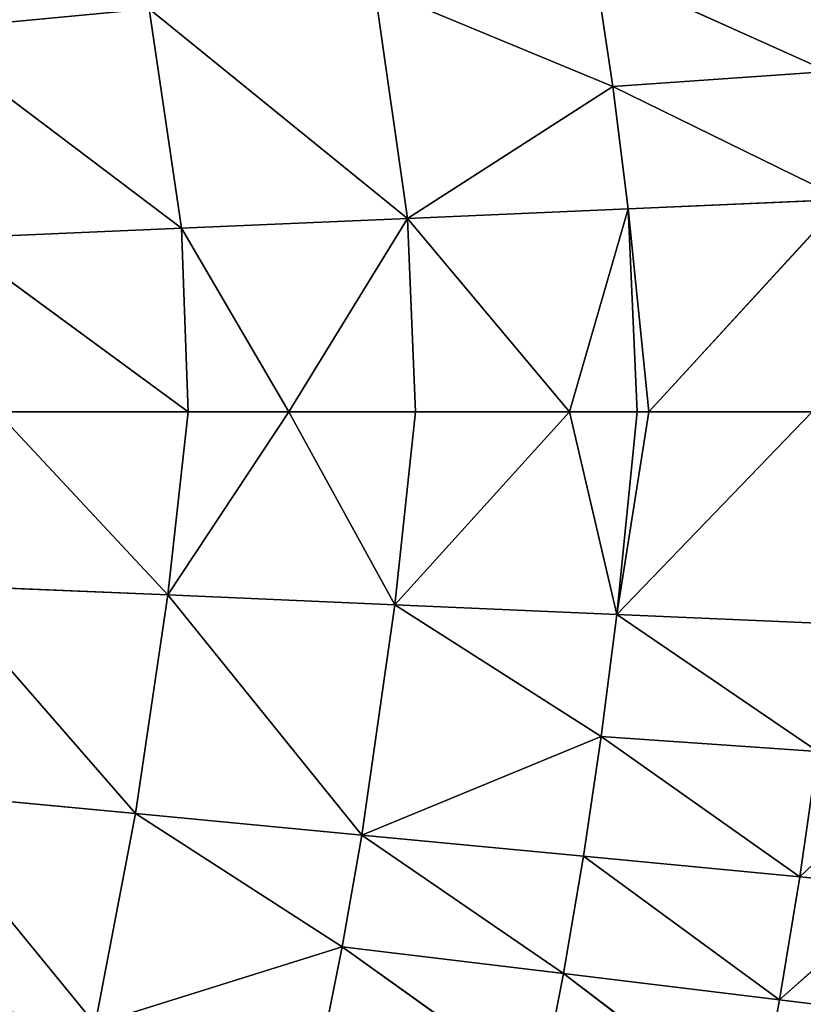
# Model space of a CAD drawing. Extents: x 0 to 500, y 0 to 390.
# Tile 816 of 1056: x 394 to 421, y 175 to 208. Entities that reach past the tile are written whole.
import ezdxf

# ---------------------------------------------------------------- set-up
doc = ezdxf.new("R2010")
doc.units = 0
doc.header["$LTSCALE"] = 25.4
doc.layers.get('0').update_dxf_attribs({"linetype": 'CONTINUOUS'})

# ---------------------------------------------------------------- blocks, each defined once
blk = doc.blocks.new('ATLANTA505_-_S_STL')
at = {"color": 0}
for p, q in [((424.349, 43.745, 211.161), (420.053, 42.317, 214.998)), ((424.349, 43.745, 211.161), (420.053, 42.317, 214.998)), ((423.66, 43.646, 215.439), (420.053, 42.317, 214.998)), ((423.66, 43.646, 215.439), (420.053, 42.317, 214.998)), ((424.954, 43.853, 206.801), (420.741, 42.412, 210.812)), ((424.954, 43.853, 206.801), (420.741, 42.412, 210.812)), ((424.349, 43.745, 211.161), (420.741, 42.412, 210.812)), ((424.349, 43.745, 211.161), (420.741, 42.412, 210.812)), ((421.704, 42.644, 183.41), (413.771, 40.104, 179.839)), ((421.704, 42.644, 183.41), (413.771, 40.104, 179.839)), ((414.376, 40.197, 183.925), (422.23, 42.756, 187.766)), ((414.376, 40.197, 183.925), (422.23, 42.756, 187.766)), ((421.704, 42.644, 183.41), (414.376, 40.197, 183.925)), ((421.704, 42.644, 183.41), (414.376, 40.197, 183.925)), ((414.512, 40.176, 201.879), (421.873, 42.627, 202.201)), ((414.512, 40.176, 201.879), (421.873, 42.627, 202.201)), ((422.23, 42.756, 187.766), (414.905, 40.298, 188.086)), ((422.23, 42.756, 187.766), (414.905, 40.298, 188.086)), ((415.601, 40.477, 194.991), (422.23, 42.756, 187.766)), ((415.601, 40.477, 194.991), (422.23, 42.756, 187.766)), ((412.697, 39.898, 214.104), (420.053, 42.317, 214.998)), ((412.697, 39.898, 214.104), (420.053, 42.317, 214.998)), ((412.697, 39.898, 214.104), (419.284, 42.23, 219.103)), ((412.697, 39.898, 214.104), (419.284, 42.23, 219.103)), ((420.741, 42.412, 210.812), (413.378, 39.983, 210.105)), ((420.741, 42.412, 210.812), (413.378, 39.983, 210.105)), ((413.378, 39.983, 210.105), (420.053, 42.317, 214.998)), ((413.378, 39.983, 210.105), (420.053, 42.317, 214.998)), ((413.983, 40.076, 206.03), (421.347, 42.516, 206.546)), ((413.983, 40.076, 206.03), (421.347, 42.516, 206.546)), ((413.983, 40.076, 206.03), (420.741, 42.412, 210.812)), ((413.983, 40.076, 206.03), (420.741, 42.412, 210.812)), ((414.512, 40.176, 201.879), (421.347, 42.516, 206.546)), ((414.512, 40.176, 201.879), (421.347, 42.516, 206.546)), ((421.164, 42.329, 194.991), (415.601, 40.477, 194.991)), ((421.164, 42.329, 194.991), (415.601, 40.477, 194.991)), ((419.284, 42.23, 219.103), (420.053, 42.317, 214.998)), ((419.284, 42.23, 219.103), (420.053, 42.317, 214.998)), ((420.053, 42.317, 214.998), (420.741, 42.412, 210.812)), ((420.053, 42.317, 214.998), (420.741, 42.412, 210.812)), ((421.347, 42.516, 206.546), (420.741, 42.412, 210.812)), ((421.347, 42.516, 206.546), (420.741, 42.412, 210.812)), ((407.39, 38.126, 188.412), (414.905, 40.298, 188.086)), ((407.39, 38.126, 188.412), (414.905, 40.298, 188.086)), ((415.208, 40.354, 194.991), (412.9, 39.65, 194.991)), ((415.208, 40.354, 194.991), (412.9, 39.65, 194.991)), ((414.905, 40.298, 188.086), (412.9, 39.65, 194.991)), ((414.905, 40.298, 188.086), (412.9, 39.65, 194.991)), ((414.376, 40.197, 183.925), (414.905, 40.298, 188.086)), ((414.376, 40.197, 183.925), (414.905, 40.298, 188.086)), ((415.601, 40.477, 194.991), (414.512, 40.176, 201.879)), ((415.601, 40.477, 194.991), (414.512, 40.176, 201.879)), ((414.512, 40.176, 201.879), (415.208, 40.354, 194.991)), ((414.512, 40.176, 201.879), (415.208, 40.354, 194.991)), ((415.601, 40.477, 194.991), (414.905, 40.298, 188.086)), ((415.601, 40.477, 194.991), (414.905, 40.298, 188.086)), ((415.208, 40.354, 194.991), (414.905, 40.298, 188.086)), ((415.208, 40.354, 194.991), (414.905, 40.298, 188.086)), ((415.601, 40.477, 194.991), (415.208, 40.354, 194.991)), ((415.601, 40.477, 194.991), (415.208, 40.354, 194.991)), ((405.168, 37.767, 213.196), (412.697, 39.898, 214.104)), ((405.168, 37.767, 213.196), (412.697, 39.898, 214.104)), ((405.837, 37.842, 209.387), (413.378, 39.983, 210.105)), ((405.837, 37.842, 209.387), (413.378, 39.983, 210.105)), ((405.837, 37.842, 209.387), (412.697, 39.898, 214.104)), ((405.837, 37.842, 209.387), (412.697, 39.898, 214.104)), ((406.96, 38.011, 201.551), (414.512, 40.176, 201.879)), ((406.96, 38.011, 201.551), (414.512, 40.176, 201.879)), ((406.96, 38.011, 201.551), (413.983, 40.076, 206.03)), ((406.96, 38.011, 201.551), (413.983, 40.076, 206.03)), ((414.376, 40.197, 183.925), (407.39, 38.126, 188.412)), ((414.376, 40.197, 183.925), (407.39, 38.126, 188.412)), ((412.697, 39.898, 214.104), (411.94, 39.819, 218.026)), ((412.697, 39.898, 214.104), (411.94, 39.819, 218.026)), ((413.378, 39.983, 210.105), (412.697, 39.898, 214.104)), ((413.378, 39.983, 210.105), (412.697, 39.898, 214.104)), ((414.512, 40.176, 201.879), (412.9, 39.65, 194.991)), ((414.512, 40.176, 201.879), (412.9, 39.65, 194.991)), ((413.983, 40.076, 206.03), (413.378, 39.983, 210.105)), ((413.983, 40.076, 206.03), (413.378, 39.983, 210.105)), ((413.771, 40.104, 179.839), (414.376, 40.197, 183.925)), ((413.771, 40.104, 179.839), (414.376, 40.197, 183.925)), ((414.512, 40.176, 201.879), (413.983, 40.076, 206.03)), ((414.512, 40.176, 201.879), (413.983, 40.076, 206.03)), ((405.168, 37.767, 213.196), (411.94, 39.819, 218.026)), ((405.168, 37.767, 213.196), (411.94, 39.819, 218.026)), ((406.96, 38.011, 201.551), (412.9, 39.65, 194.991)), ((406.96, 38.011, 201.551), (412.9, 39.65, 194.991)), ((407.39, 38.126, 188.412), (412.9, 39.65, 194.991)), ((407.39, 38.126, 188.412), (412.9, 39.65, 194.991)), ((412.9, 39.65, 194.991), (407.661, 38.167, 194.991)), ((412.9, 39.65, 194.991), (407.661, 38.167, 194.991)), ((398.6, 36.062, 181.279), (407.39, 38.126, 188.412)), ((398.6, 36.062, 181.279), (407.39, 38.126, 188.412)), ((399.238, 36.102, 201.219), (406.96, 38.011, 201.551)), ((399.238, 36.102, 201.219), (406.96, 38.011, 201.551)), ((407.39, 38.126, 188.412), (399.704, 36.21, 188.743)), ((407.39, 38.126, 188.412), (399.704, 36.21, 188.743)), ((407.661, 38.167, 194.991), (403.36, 37.057, 194.991)), ((407.661, 38.167, 194.991), (403.36, 37.057, 194.991)), ((403.36, 37.057, 194.991), (407.39, 38.126, 188.412)), ((403.36, 37.057, 194.991), (407.39, 38.126, 188.412)), ((406.96, 38.011, 201.551), (403.36, 37.057, 194.991)), ((406.96, 38.011, 201.551), (403.36, 37.057, 194.991)), ((406.96, 38.011, 201.551), (405.837, 37.842, 209.387)), ((406.96, 38.011, 201.551), (405.837, 37.842, 209.387)), ((406.266, 37.955, 180.554), (407.39, 38.126, 188.412)), ((406.266, 37.955, 180.554), (407.39, 38.126, 188.412)), ((406.96, 38.011, 201.551), (407.661, 38.167, 194.991)), ((406.96, 38.011, 201.551), (407.661, 38.167, 194.991)), ((407.661, 38.167, 194.991), (407.39, 38.126, 188.412)), ((407.661, 38.167, 194.991), (407.39, 38.126, 188.412)), ((405.837, 37.842, 209.387), (398.135, 35.956, 208.659)), ((405.837, 37.842, 209.387), (398.135, 35.956, 208.659)), ((398.135, 35.956, 208.659), (405.168, 37.767, 213.196)), ((398.135, 35.956, 208.659), (405.168, 37.767, 213.196)), ((399.238, 36.102, 201.219), (405.837, 37.842, 209.387)), ((399.238, 36.102, 201.219), (405.837, 37.842, 209.387)), ((404.426, 37.698, 216.932), (405.168, 37.767, 213.196)), ((404.426, 37.698, 216.932), (405.168, 37.767, 213.196)), ((405.168, 37.767, 213.196), (405.837, 37.842, 209.387)), ((405.168, 37.767, 213.196), (405.837, 37.842, 209.387)), ((399.238, 36.102, 201.219), (403.36, 37.057, 194.991)), ((399.238, 36.102, 201.219), (403.36, 37.057, 194.991)), ((403.36, 37.057, 194.991), (399.704, 36.21, 188.743)), ((403.36, 37.057, 194.991), (399.704, 36.21, 188.743)), ((403.36, 37.057, 194.991), (399.935, 36.237, 194.991)), ((403.36, 37.057, 194.991), (399.935, 36.237, 194.991)), ((390.791, 34.394, 182.014), (399.704, 36.21, 188.743)), ((390.791, 34.394, 182.014), (399.704, 36.21, 188.743)), ((399.935, 36.237, 194.991), (391.867, 34.52, 189.078)), ((399.935, 36.237, 194.991), (391.867, 34.52, 189.078)), ((399.704, 36.21, 188.743), (391.867, 34.52, 189.078)), ((399.704, 36.21, 188.743), (391.867, 34.52, 189.078)), ((399.935, 36.237, 194.991), (393.425, 34.814, 194.991)), ((399.935, 36.237, 194.991), (393.425, 34.814, 194.991)), ((398.6, 36.062, 181.279), (399.704, 36.21, 188.743)), ((398.6, 36.062, 181.279), (399.704, 36.21, 188.743)), ((399.238, 36.102, 201.219), (399.935, 36.237, 194.991)), ((399.238, 36.102, 201.219), (399.935, 36.237, 194.991)), ((399.935, 36.237, 194.991), (399.704, 36.21, 188.743)), ((399.935, 36.237, 194.991), (399.704, 36.21, 188.743)), ((398.135, 35.956, 208.659), (390.289, 34.295, 207.921)), ((398.135, 35.956, 208.659), (390.289, 34.295, 207.921)), ((390.791, 34.394, 182.014), (398.6, 36.062, 181.279)), ((390.791, 34.394, 182.014), (398.6, 36.062, 181.279)), ((391.363, 34.42, 200.883), (399.238, 36.102, 201.219)), ((391.363, 34.42, 200.883), (399.238, 36.102, 201.219)), ((391.363, 34.42, 200.883), (398.135, 35.956, 208.659)), ((391.363, 34.42, 200.883), (398.135, 35.956, 208.659)), ((399.238, 36.102, 201.219), (393.425, 34.814, 194.991)), ((399.238, 36.102, 201.219), (393.425, 34.814, 194.991)), ((398.135, 35.956, 208.659), (396.762, 35.832, 215.823)), ((398.135, 35.956, 208.659), (396.762, 35.832, 215.823)), ((399.238, 36.102, 201.219), (398.135, 35.956, 208.659)), ((399.238, 36.102, 201.219), (398.135, 35.956, 208.659)), ((390.289, 34.295, 207.921), (396.762, 35.832, 215.823)), ((390.289, 34.295, 207.921), (396.762, 35.832, 215.823))]:
    blk.add_line(p, q, dxfattribs=at)
mesh = blk.add_polyface(dxfattribs=at)
corners = [(419.284, 42.23, 219.103), (423.66, 43.646, 215.439), (420.053, 42.317, 214.998)]
mesh.append_faces([[corners[k] for k in face] for face in [(0, 1, 2)]], dxfattribs={"color": 0})
mesh = blk.add_polyface(dxfattribs=at)
corners = [(423.66, 43.646, 215.439), (424.349, 43.745, 211.161), (420.053, 42.317, 214.998)]
mesh.append_faces([[corners[k] for k in face] for face in [(0, 1, 2)]], dxfattribs={"color": 0})
mesh = blk.add_polyface(dxfattribs=at)
corners = [(420.053, 42.317, 214.998), (424.349, 43.745, 211.161), (420.741, 42.412, 210.812)]
mesh.append_faces([[corners[k] for k in face] for face in [(0, 1, 2)]], dxfattribs={"color": 0})
mesh = blk.add_polyface(dxfattribs=at)
corners = [(424.349, 43.745, 211.161), (424.954, 43.853, 206.801), (420.741, 42.412, 210.812)]
mesh.append_faces([[corners[k] for k in face] for face in [(0, 1, 2)]], dxfattribs={"color": 0})
mesh = blk.add_polyface(dxfattribs=at)
corners = [(420.741, 42.412, 210.812), (424.954, 43.853, 206.801), (421.347, 42.516, 206.546)]
mesh.append_faces([[corners[k] for k in face] for face in [(0, 1, 2)]], dxfattribs={"color": 0})
mesh = blk.add_polyface(dxfattribs=at)
corners = [(414.376, 40.197, 183.925), (421.704, 42.644, 183.41), (413.771, 40.104, 179.839)]
mesh.append_faces([[corners[k] for k in face] for face in [(0, 1, 2)]], dxfattribs={"color": 0})
mesh = blk.add_polyface(dxfattribs=at)
corners = [(421.704, 42.644, 183.41), (421.098, 42.54, 179.135), (413.771, 40.104, 179.839)]
mesh.append_faces([[corners[k] for k in face] for face in [(0, 1, 2)]], dxfattribs={"color": 0})
mesh = blk.add_polyface(dxfattribs=at)
corners = [(422.23, 42.756, 187.766), (421.704, 42.644, 183.41), (414.376, 40.197, 183.925)]
mesh.append_faces([[corners[k] for k in face] for face in [(0, 1, 2)]], dxfattribs={"color": 0})
mesh = blk.add_polyface(dxfattribs=at)
corners = [(414.905, 40.298, 188.086), (422.23, 42.756, 187.766), (414.376, 40.197, 183.925)]
mesh.append_faces([[corners[k] for k in face] for face in [(0, 1, 2)]], dxfattribs={"color": 0})
mesh = blk.add_polyface(dxfattribs=at)
corners = [(414.512, 40.176, 201.879), (421.164, 42.329, 194.991), (415.601, 40.477, 194.991), (421.873, 42.627, 202.201)]
mesh.append_faces([[corners[k] for k in face] for face in [(0, 1, 2), (1, 0, 3)]], dxfattribs={"vtx0": -1, "color": 0})
mesh = blk.add_polyface(dxfattribs=at)
corners = [(421.347, 42.516, 206.546), (421.873, 42.627, 202.201), (414.512, 40.176, 201.879)]
mesh.append_faces([[corners[k] for k in face] for face in [(0, 1, 2)]], dxfattribs={"color": 0})
mesh = blk.add_polyface(dxfattribs=at)
corners = [(415.601, 40.477, 194.991), (422.23, 42.756, 187.766), (414.905, 40.298, 188.086)]
mesh.append_faces([[corners[k] for k in face] for face in [(0, 1, 2)]], dxfattribs={"color": 0})
mesh = blk.add_polyface(dxfattribs=at)
corners = [(421.164, 42.329, 194.991), (422.23, 42.756, 187.766), (415.601, 40.477, 194.991)]
mesh.append_faces([[corners[k] for k in face] for face in [(0, 1, 2)]], dxfattribs={"color": 0})
mesh = blk.add_polyface(dxfattribs=at)
corners = [(419.284, 42.23, 219.103), (412.697, 39.898, 214.104), (411.94, 39.819, 218.026)]
mesh.append_faces([[corners[k] for k in face] for face in [(0, 1, 2)]], dxfattribs={"color": 0})
mesh = blk.add_polyface(dxfattribs=at)
corners = [(420.053, 42.317, 214.998), (413.378, 39.983, 210.105), (412.697, 39.898, 214.104)]
mesh.append_faces([[corners[k] for k in face] for face in [(0, 1, 2)]], dxfattribs={"color": 0})
mesh = blk.add_polyface(dxfattribs=at)
corners = [(419.284, 42.23, 219.103), (420.053, 42.317, 214.998), (412.697, 39.898, 214.104)]
mesh.append_faces([[corners[k] for k in face] for face in [(0, 1, 2)]], dxfattribs={"color": 0})
mesh = blk.add_polyface(dxfattribs=at)
corners = [(420.053, 42.317, 214.998), (420.741, 42.412, 210.812), (413.378, 39.983, 210.105)]
mesh.append_faces([[corners[k] for k in face] for face in [(0, 1, 2)]], dxfattribs={"color": 0})
mesh = blk.add_polyface(dxfattribs=at)
corners = [(420.741, 42.412, 210.812), (413.983, 40.076, 206.03), (413.378, 39.983, 210.105)]
mesh.append_faces([[corners[k] for k in face] for face in [(0, 1, 2)]], dxfattribs={"color": 0})
mesh = blk.add_polyface(dxfattribs=at)
corners = [(421.347, 42.516, 206.546), (414.512, 40.176, 201.879), (413.983, 40.076, 206.03)]
mesh.append_faces([[corners[k] for k in face] for face in [(0, 1, 2)]], dxfattribs={"color": 0})
mesh = blk.add_polyface(dxfattribs=at)
corners = [(420.741, 42.412, 210.812), (421.347, 42.516, 206.546), (413.983, 40.076, 206.03)]
mesh.append_faces([[corners[k] for k in face] for face in [(0, 1, 2)]], dxfattribs={"color": 0})
mesh = blk.add_polyface(dxfattribs=at)
corners = [(407.39, 38.126, 188.412), (414.905, 40.298, 188.086), (414.376, 40.197, 183.925)]
mesh.append_faces([[corners[k] for k in face] for face in [(0, 1, 2)]], dxfattribs={"color": 0})
mesh = blk.add_polyface(dxfattribs=at)
corners = [(412.9, 39.65, 194.991), (414.905, 40.298, 188.086), (407.39, 38.126, 188.412)]
mesh.append_faces([[corners[k] for k in face] for face in [(0, 1, 2)]], dxfattribs={"color": 0})
mesh = blk.add_polyface(dxfattribs=at)
corners = [(414.512, 40.176, 201.879), (415.208, 40.354, 194.991), (412.9, 39.65, 194.991)]
mesh.append_faces([[corners[k] for k in face] for face in [(0, 1, 2)]], dxfattribs={"color": 0})
mesh = blk.add_polyface(dxfattribs=at)
corners = [(415.208, 40.354, 194.991), (414.905, 40.298, 188.086), (412.9, 39.65, 194.991)]
mesh.append_faces([[corners[k] for k in face] for face in [(0, 1, 2)]], dxfattribs={"color": 0})
mesh = blk.add_polyface(dxfattribs=at)
corners = [(414.512, 40.176, 201.879), (415.601, 40.477, 194.991), (415.208, 40.354, 194.991)]
mesh.append_faces([[corners[k] for k in face] for face in [(0, 1, 2)]], dxfattribs={"color": 0})
mesh = blk.add_polyface(dxfattribs=at)
corners = [(415.601, 40.477, 194.991), (414.905, 40.298, 188.086), (415.208, 40.354, 194.991)]
mesh.append_faces([[corners[k] for k in face] for face in [(0, 1, 2)]], dxfattribs={"color": 0})
mesh = blk.add_polyface(dxfattribs=at)
corners = [(412.697, 39.898, 214.104), (405.837, 37.842, 209.387), (405.168, 37.767, 213.196)]
mesh.append_faces([[corners[k] for k in face] for face in [(0, 1, 2)]], dxfattribs={"color": 0})
mesh = blk.add_polyface(dxfattribs=at)
corners = [(411.94, 39.819, 218.026), (412.697, 39.898, 214.104), (405.168, 37.767, 213.196)]
mesh.append_faces([[corners[k] for k in face] for face in [(0, 1, 2)]], dxfattribs={"color": 0})
mesh = blk.add_polyface(dxfattribs=at)
corners = [(405.837, 37.842, 209.387), (413.983, 40.076, 206.03), (406.96, 38.011, 201.551), (413.378, 39.983, 210.105)]
mesh.append_faces([[corners[k] for k in face] for face in [(0, 1, 2), (1, 0, 3)]], dxfattribs={"vtx0": -1, "color": 0})
mesh = blk.add_polyface(dxfattribs=at)
corners = [(412.697, 39.898, 214.104), (413.378, 39.983, 210.105), (405.837, 37.842, 209.387)]
mesh.append_faces([[corners[k] for k in face] for face in [(0, 1, 2)]], dxfattribs={"color": 0})
mesh = blk.add_polyface(dxfattribs=at)
corners = [(406.266, 37.955, 180.554), (414.376, 40.197, 183.925), (413.771, 40.104, 179.839), (407.39, 38.126, 188.412)]
mesh.append_faces([[corners[k] for k in face] for face in [(0, 1, 2), (1, 0, 3)]], dxfattribs={"vtx0": -1, "color": 0})
mesh = blk.add_polyface(dxfattribs=at)
corners = [(414.512, 40.176, 201.879), (412.9, 39.65, 194.991), (406.96, 38.011, 201.551)]
mesh.append_faces([[corners[k] for k in face] for face in [(0, 1, 2)]], dxfattribs={"color": 0})
mesh = blk.add_polyface(dxfattribs=at)
corners = [(413.983, 40.076, 206.03), (414.512, 40.176, 201.879), (406.96, 38.011, 201.551)]
mesh.append_faces([[corners[k] for k in face] for face in [(0, 1, 2)]], dxfattribs={"color": 0})
mesh = blk.add_polyface(dxfattribs=at)
corners = [(411.94, 39.819, 218.026), (405.168, 37.767, 213.196), (404.426, 37.698, 216.932)]
mesh.append_faces([[corners[k] for k in face] for face in [(0, 1, 2)]], dxfattribs={"color": 0})
mesh = blk.add_polyface(dxfattribs=at)
corners = [(406.96, 38.011, 201.551), (412.9, 39.65, 194.991), (407.661, 38.167, 194.991)]
mesh.append_faces([[corners[k] for k in face] for face in [(0, 1, 2)]], dxfattribs={"color": 0})
mesh = blk.add_polyface(dxfattribs=at)
corners = [(412.9, 39.65, 194.991), (407.39, 38.126, 188.412), (407.661, 38.167, 194.991)]
mesh.append_faces([[corners[k] for k in face] for face in [(0, 1, 2)]], dxfattribs={"color": 0})
mesh = blk.add_polyface(dxfattribs=at)
corners = [(407.39, 38.126, 188.412), (406.266, 37.955, 180.554), (398.6, 36.062, 181.279)]
mesh.append_faces([[corners[k] for k in face] for face in [(0, 1, 2)]], dxfattribs={"color": 0})
mesh = blk.add_polyface(dxfattribs=at)
corners = [(399.704, 36.21, 188.743), (407.39, 38.126, 188.412), (398.6, 36.062, 181.279)]
mesh.append_faces([[corners[k] for k in face] for face in [(0, 1, 2)]], dxfattribs={"color": 0})
mesh = blk.add_polyface(dxfattribs=at)
corners = [(406.96, 38.011, 201.551), (403.36, 37.057, 194.991), (399.238, 36.102, 201.219)]
mesh.append_faces([[corners[k] for k in face] for face in [(0, 1, 2)]], dxfattribs={"color": 0})
mesh = blk.add_polyface(dxfattribs=at)
corners = [(405.837, 37.842, 209.387), (406.96, 38.011, 201.551), (399.238, 36.102, 201.219)]
mesh.append_faces([[corners[k] for k in face] for face in [(0, 1, 2)]], dxfattribs={"color": 0})
mesh = blk.add_polyface(dxfattribs=at)
corners = [(403.36, 37.057, 194.991), (407.39, 38.126, 188.412), (399.704, 36.21, 188.743)]
mesh.append_faces([[corners[k] for k in face] for face in [(0, 1, 2)]], dxfattribs={"color": 0})
mesh = blk.add_polyface(dxfattribs=at)
corners = [(406.96, 38.011, 201.551), (407.661, 38.167, 194.991), (403.36, 37.057, 194.991)]
mesh.append_faces([[corners[k] for k in face] for face in [(0, 1, 2)]], dxfattribs={"color": 0})
mesh = blk.add_polyface(dxfattribs=at)
corners = [(407.661, 38.167, 194.991), (407.39, 38.126, 188.412), (403.36, 37.057, 194.991)]
mesh.append_faces([[corners[k] for k in face] for face in [(0, 1, 2)]], dxfattribs={"color": 0})
mesh = blk.add_polyface(dxfattribs=at)
corners = [(396.762, 35.832, 215.823), (405.168, 37.767, 213.196), (398.135, 35.956, 208.659), (404.426, 37.698, 216.932)]
mesh.append_faces([[corners[k] for k in face] for face in [(0, 1, 2), (1, 0, 3)]], dxfattribs={"vtx0": -1, "color": 0})
mesh = blk.add_polyface(dxfattribs=at)
corners = [(405.168, 37.767, 213.196), (405.837, 37.842, 209.387), (398.135, 35.956, 208.659)]
mesh.append_faces([[corners[k] for k in face] for face in [(0, 1, 2)]], dxfattribs={"color": 0})
mesh = blk.add_polyface(dxfattribs=at)
corners = [(405.837, 37.842, 209.387), (399.238, 36.102, 201.219), (398.135, 35.956, 208.659)]
mesh.append_faces([[corners[k] for k in face] for face in [(0, 1, 2)]], dxfattribs={"color": 0})
mesh = blk.add_polyface(dxfattribs=at)
corners = [(399.238, 36.102, 201.219), (403.36, 37.057, 194.991), (399.935, 36.237, 194.991)]
mesh.append_faces([[corners[k] for k in face] for face in [(0, 1, 2)]], dxfattribs={"color": 0})
mesh = blk.add_polyface(dxfattribs=at)
corners = [(403.36, 37.057, 194.991), (399.704, 36.21, 188.743), (399.935, 36.237, 194.991)]
mesh.append_faces([[corners[k] for k in face] for face in [(0, 1, 2)]], dxfattribs={"color": 0})
mesh = blk.add_polyface(dxfattribs=at)
corners = [(399.704, 36.21, 188.743), (398.6, 36.062, 181.279), (390.791, 34.394, 182.014)]
mesh.append_faces([[corners[k] for k in face] for face in [(0, 1, 2)]], dxfattribs={"color": 0})
mesh = blk.add_polyface(dxfattribs=at)
corners = [(391.867, 34.52, 189.078), (399.704, 36.21, 188.743), (390.791, 34.394, 182.014)]
mesh.append_faces([[corners[k] for k in face] for face in [(0, 1, 2)]], dxfattribs={"color": 0})
mesh = blk.add_polyface(dxfattribs=at)
corners = [(399.935, 36.237, 194.991), (391.867, 34.52, 189.078), (393.425, 34.814, 194.991)]
mesh.append_faces([[corners[k] for k in face] for face in [(0, 1, 2)]], dxfattribs={"color": 0})
mesh = blk.add_polyface(dxfattribs=at)
corners = [(399.935, 36.237, 194.991), (399.704, 36.21, 188.743), (391.867, 34.52, 189.078)]
mesh.append_faces([[corners[k] for k in face] for face in [(0, 1, 2)]], dxfattribs={"color": 0})
mesh = blk.add_polyface(dxfattribs=at)
corners = [(399.238, 36.102, 201.219), (399.935, 36.237, 194.991), (393.425, 34.814, 194.991)]
mesh.append_faces([[corners[k] for k in face] for face in [(0, 1, 2)]], dxfattribs={"color": 0})
mesh = blk.add_polyface(dxfattribs=at)
corners = [(390.791, 34.394, 182.014), (398.6, 36.062, 181.279), (389.461, 34.287, 175.212)]
mesh.append_faces([[corners[k] for k in face] for face in [(0, 1, 2)]], dxfattribs={"color": 0})
mesh = blk.add_polyface(dxfattribs=at)
corners = [(396.762, 35.832, 215.823), (398.135, 35.956, 208.659), (390.289, 34.295, 207.921)]
mesh.append_faces([[corners[k] for k in face] for face in [(0, 1, 2)]], dxfattribs={"color": 0})
mesh = blk.add_polyface(dxfattribs=at)
corners = [(398.135, 35.956, 208.659), (391.363, 34.42, 200.883), (390.289, 34.295, 207.921)]
mesh.append_faces([[corners[k] for k in face] for face in [(0, 1, 2)]], dxfattribs={"color": 0})
mesh = blk.add_polyface(dxfattribs=at)
corners = [(399.238, 36.102, 201.219), (393.425, 34.814, 194.991), (391.363, 34.42, 200.883)]
mesh.append_faces([[corners[k] for k in face] for face in [(0, 1, 2)]], dxfattribs={"color": 0})
mesh = blk.add_polyface(dxfattribs=at)
corners = [(398.135, 35.956, 208.659), (399.238, 36.102, 201.219), (391.363, 34.42, 200.883)]
mesh.append_faces([[corners[k] for k in face] for face in [(0, 1, 2)]], dxfattribs={"color": 0})
mesh = blk.add_polyface(dxfattribs=at)
corners = [(395.117, 35.728, 222.707), (388.963, 34.189, 214.699), (387.381, 34.101, 221.213)]
mesh.append_faces([[corners[k] for k in face] for face in [(0, 1, 2)]], dxfattribs={"color": 0})
mesh = blk.add_polyface(dxfattribs=at)
corners = [(396.762, 35.832, 215.823), (390.289, 34.295, 207.921), (388.963, 34.189, 214.699)]
mesh.append_faces([[corners[k] for k in face] for face in [(0, 1, 2)]], dxfattribs={"color": 0})
mesh = blk.add_polyface(dxfattribs=at)
corners = [(395.117, 35.728, 222.707), (396.762, 35.832, 215.823), (388.963, 34.189, 214.699)]
mesh.append_faces([[corners[k] for k in face] for face in [(0, 1, 2)]], dxfattribs={"color": 0})

msp = doc.modelspace()

# ---------------------------------------------------------------- block references
at = {"color": 254, "extrusion": (0, -1, 1.11022e-16)}
msp.add_blockref('ATLANTA505_-_S_STL', (-0.149, -0.01, -389.852), dxfattribs=at)

doc.saveas('drawing.dxf')
